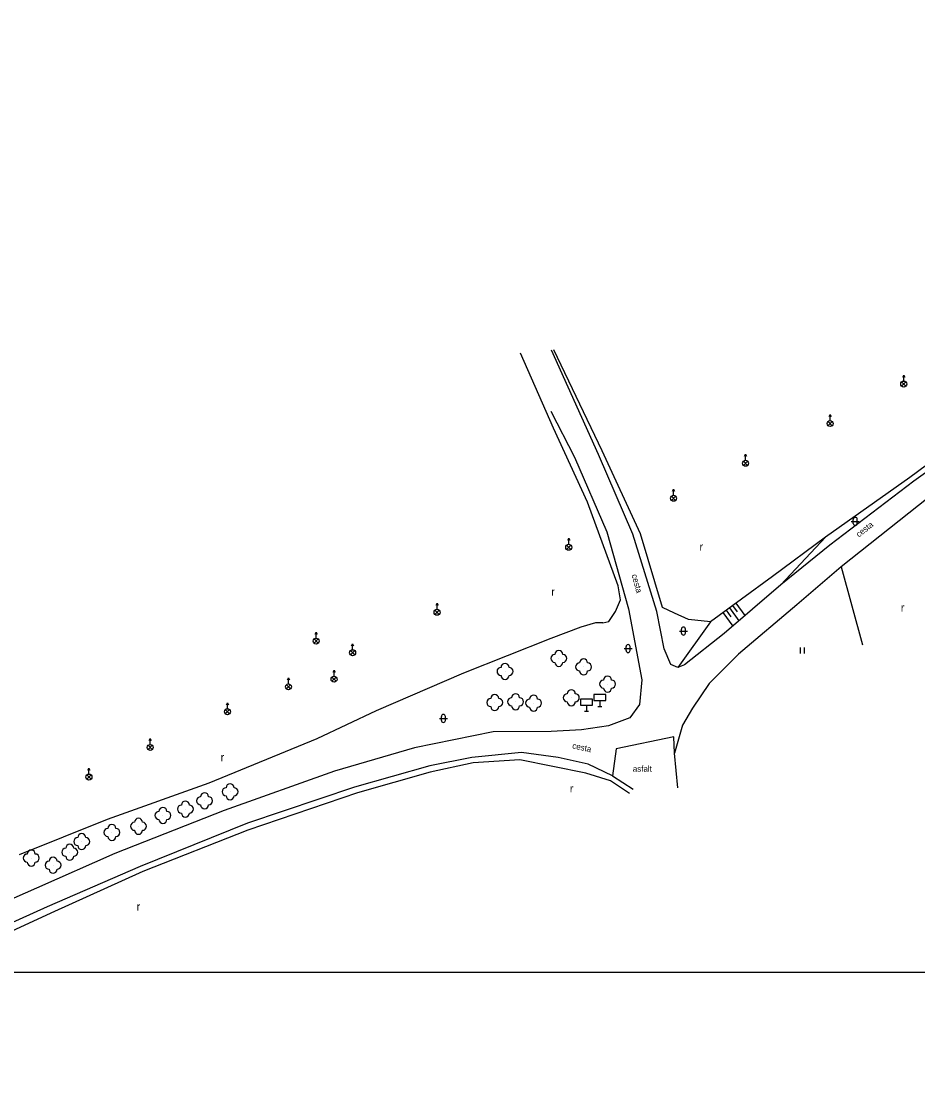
# Model space of a CAD drawing. Extents: x -582188 to -561562, y -1187250 to -1183500.
# Drawn here: x -575479.1 to -575367.1, y -1183765.7 to -1183631.2 of the extents above; entities that cross this region are included whole.
import ezdxf

# ---------------------------------------------------------------- set-up
doc = ezdxf.new("R2010")
doc.units = 0
for name, color, linetype in [('POMOC_POPIS', 7, 'Continuous'), ('ROZHRANÍ_PLOCH', 7, 'Continuous'), ('RÁMY_ML', 7, 'Continuous'), ('VÝŠKOPIS', 7, 'Continuous'), ('ZELEŇ', 7, 'Continuous'), ('ZN_BP', 7, 'Continuous'), ('ZN_DOPLŇKOVÉ', 7, 'Continuous'), ('ZN_KULTUR', 7, 'Continuous')]:
    doc.layers.add(name, color=color, linetype=linetype)

msp = doc.modelspace()

# ---------------------------------------------------------------- linework, layer by layer
at = {"layer": 'ROZHRANÍ_PLOCH'}
for points in [[(-575256.81, -1183632.61), (-575263.48, -1183635.28), (-575276.8, -1183641.14), (-575293.8, -1183648.63), (-575310.07, -1183656.18), (-575326.58, -1183664.07), (-575334.44, -1183668.39), (-575342.37, -1183672.85), (-575350.83, -1183677.68), (-575362.36, -1183684.95), (-575367.6, -1183688.64), (-575378.08, -1183696.65), (-575384.22, -1183701.58), (-575391.3, -1183707.67), (-575396.24, -1183711.6), (-575397.1, -1183711.94), (-575397.96, -1183711.55), (-575398.79, -1183709.58), (-575399.7, -1183704.95), (-575402.74, -1183695.28), (-575407.01, -1183685.31), (-575412.89, -1183672.28)], [(-575255.77, -1183634.82), (-575262.51, -1183637.74), (-575275.6, -1183643.35), (-575292.96, -1183651.06), (-575309.08, -1183658.4), (-575325.43, -1183666.64), (-575332.66, -1183670.34), (-575341.41, -1183675.24), (-575349.36, -1183679.54), (-575361.06, -1183687.41), (-575365.78, -1183690.74), (-575376.66, -1183699.35), (-575382.21, -1183704.1), (-575389.5, -1183710.27), (-575393.17, -1183713.91), (-575395.27, -1183717.03), (-575396.51, -1183719.15), (-575397.5, -1183722.63)], [(-575412.97, -1183679.89), (-575410.01, -1183685.63), (-575405.97, -1183694.98), (-575403.27, -1183704.58), (-575401.59, -1183713.45), (-575401.87, -1183716.57), (-575403.08, -1183718.21), (-575405.75, -1183719.2), (-575409.14, -1183719.74), (-575412.94, -1183719.91), (-575420.2, -1183719.95), (-575430.01, -1183721.97), (-575440.03, -1183724.88), (-575453.83, -1183729.82), (-575467.49, -1183735.19)], [(-575397.11, -1183726.98), (-575397.5, -1183722.63), (-575397.6, -1183720.58), (-575404.79, -1183722.09), (-575405.25, -1183725.47), (-575402.66, -1183727.13)], [(-575405.25, -1183725.47), (-575408.32, -1183724), (-575412.07, -1183723.16), (-575416.62, -1183722.57), (-575422.86, -1183723.19), (-575428.09, -1183724.24), (-575437.53, -1183726.87), (-575450.91, -1183731.38), (-575464.3, -1183736.82), (-575475.92, -1183741.86), (-575495.61, -1183750.72), (-575513.71, -1183758.55), (-575533.73, -1183767.14), (-575549.75, -1183773.69), (-575568.1, -1183782.01), (-575584.15, -1183789.32), (-575604.7, -1183798.61), (-575611.2, -1183801.8), (-575623, -1183807.1)], [(-575467.49, -1183735.19), (-575477.28, -1183739.49), (-575496.38, -1183747.93), (-575514.6, -1183756.12), (-575534.45, -1183764.63), (-575550.56, -1183771.2), (-575569.34, -1183779.46), (-575586.33, -1183787), (-575605.37, -1183796.16), (-575624.34, -1183805.14)]]:
    msp.add_lwpolyline(points, dxfattribs=at)
at = {"layer": 'RÁMY_ML'}
msp.add_lwpolyline([(-575625, -1183750), (-575312.5, -1183750), (-575312.5, -1183500), (-575625, -1183500)], dxfattribs=at)
at = {"layer": 'VÝŠKOPIS'}
for p, q in [((-575378.65, -1183695.63), (-575384.22, -1183701.58)), ((-575390.25, -1183704.19), (-575389.67, -1183704.98)), ((-575389.85, -1183703.89), (-575388.71, -1183705.45)), ((-575391.46, -1183705.07), (-575390.23, -1183706.75)), ((-575391.06, -1183704.78), (-575390.46, -1183705.6)), ((-575390.65, -1183704.48), (-575389.47, -1183706.1))]:
    msp.add_line(p, q, dxfattribs=at)
msp.add_lwpolyline([(-575393.03, -1183706.22), (-575397.1, -1183711.94)], dxfattribs=at)
at = {"layer": 'ZELEŇ'}
for points in [[(-575257.27, -1183631.98), (-575263.65, -1183634.72), (-575277.18, -1183640.74), (-575293.91, -1183648.22), (-575310.24, -1183655.78), (-575326.95, -1183663.49), (-575334.65, -1183667.89), (-575342.63, -1183672.38), (-575351.14, -1183677.13), (-575362.64, -1183684.16), (-575368.11, -1183688.2), (-575378.65, -1183695.63), (-575385.27, -1183700.55), (-575393.03, -1183706.22), (-575395.78, -1183705.93), (-575397.52, -1183705.15), (-575399.01, -1183704.43), (-575401.77, -1183695.22), (-575406.57, -1183684.85), (-575412.61, -1183672.23)], [(-575406.46, -1183706.34), (-575405.72, -1183706.19), (-575404.89, -1183704.92), (-575404.28, -1183703.46), (-575404.56, -1183701.74), (-575408.38, -1183691.27), (-575412.62, -1183682.03), (-575416.75, -1183672.64)], [(-575376.66, -1183699.35), (-575374.02, -1183709.09)], [(-575406.46, -1183706.34), (-575407.38, -1183706.35), (-575409.21, -1183706.88), (-575412.98, -1183708.32), (-575423.9, -1183712.63), (-575434.8, -1183717.33), (-575442.22, -1183720.86), (-575455.74, -1183726.37), (-575468.45, -1183730.94), (-575479.44, -1183735.34)], [(-575403.12, -1183727.66), (-575405.53, -1183726.1), (-575408.6, -1183725.12), (-575416.86, -1183723.49), (-575422.68, -1183723.86), (-575428.06, -1183725.02), (-575437.15, -1183727.59), (-575450.84, -1183732.28), (-575463.96, -1183737.44), (-575475.47, -1183742.64), (-575495.28, -1183751.74), (-575513.51, -1183759.05), (-575533.56, -1183767.53), (-575549.5, -1183774.25), (-575567.73, -1183782.62), (-575583.81, -1183790.18), (-575595.31, -1183795.59), (-575596.33, -1183798.02), (-575597.32, -1183802), (-575596.94, -1183805.42), (-575595.86, -1183808.73)]]:
    msp.add_lwpolyline(points, dxfattribs=at)
for centre in [(-575411.97, -1183710.79), (-575418.7, -1183712.42), (-575408.87, -1183711.86), (-575405.88, -1183714), (-575419.98, -1183716.31), (-575417.38, -1183716.21), (-575415.12, -1183716.37), (-575410.41, -1183715.71), (-575456.26, -1183728.59), (-575453.07, -1183727.46), (-575458.66, -1183729.62), (-575461.47, -1183730.41), (-575467.85, -1183732.55), (-575464.52, -1183731.78), (-575471.62, -1183733.69), (-575473.12, -1183735.02), (-575477.93, -1183735.74), (-575475.2, -1183736.64)]:
    msp.add_circle(centre, 0.0005, dxfattribs=at)
for centre, start, end in [((-575412.47, -1183710.79), 89.99999, 269.99999), ((-575411.97, -1183710.29), 0, 179.99999), ((-575411.47, -1183710.79), 270, 89.99999), ((-575408.87, -1183711.36), 0, 179.99999), ((-575419.2, -1183712.42), 89.99999, 269.99999), ((-575418.7, -1183711.92), 0, 179.99999), ((-575418.2, -1183712.42), 270, 89.99999), ((-575411.97, -1183711.29), 179.99999, 359.99999), ((-575409.37, -1183711.86), 89.99999, 269.99999), ((-575408.87, -1183712.36), 179.99999, 359.99999), ((-575408.37, -1183711.86), 270, 89.99999), ((-575418.7, -1183712.92), 179.99999, 359.99999), ((-575406.38, -1183714), 89.99999, 269.99999), ((-575405.88, -1183713.5), 0, 179.99999), ((-575405.38, -1183714), 270, 89.99999), ((-575410.41, -1183715.21), 0, 179.99999), ((-575405.88, -1183714.5), 179.99999, 359.99999), ((-575420.48, -1183716.31), 89.99999, 269.99999), ((-575419.98, -1183715.81), 0, 179.99999), ((-575419.48, -1183716.31), 270, 89.99999), ((-575417.88, -1183716.21), 89.99999, 269.99999), ((-575417.38, -1183715.71), 0, 179.99999), ((-575416.88, -1183716.21), 270, 89.99999), ((-575415.62, -1183716.37), 89.99999, 269.99999), ((-575415.12, -1183715.87), 0, 179.99999), ((-575414.62, -1183716.37), 270, 89.99999), ((-575410.91, -1183715.71), 89.99999, 269.99999), ((-575410.41, -1183716.21), 179.99999, 359.99999), ((-575409.91, -1183715.71), 270, 89.99999), ((-575419.98, -1183716.81), 179.99999, 359.99999), ((-575417.38, -1183716.71), 179.99999, 359.99999), ((-575415.12, -1183716.87), 179.99999, 359.99999), ((-575453.57, -1183727.46), 89.99999, 269.99999), ((-575453.07, -1183726.96), 0, 179.99999), ((-575452.57, -1183727.46), 270, 89.99999), ((-575456.76, -1183728.59), 89.99999, 269.99999), ((-575456.26, -1183728.09), 0, 179.99999), ((-575455.76, -1183728.59), 270, 89.99999), ((-575453.07, -1183727.96), 179.99999, 359.99999), ((-575461.97, -1183730.41), 89.99999, 269.99999), ((-575461.47, -1183729.91), 0, 179.99999), ((-575460.97, -1183730.41), 270, 89.99999), ((-575459.16, -1183729.62), 89.99999, 269.99999), ((-575458.66, -1183729.12), 0, 179.99999), ((-575458.16, -1183729.62), 270, 89.99999), ((-575456.26, -1183729.09), 179.99999, 359.99999), ((-575465.02, -1183731.78), 89.99999, 269.99999), ((-575464.52, -1183731.28), 0, 179.99999), ((-575464.02, -1183731.78), 270, 89.99999), ((-575461.47, -1183730.91), 179.99999, 359.99999), ((-575458.66, -1183730.12), 179.99999, 359.99999), ((-575468.35, -1183732.55), 89.99999, 269.99999), ((-575467.85, -1183732.05), 0, 179.99999), ((-575467.35, -1183732.55), 270, 89.99999), ((-575464.52, -1183732.28), 179.99999, 359.99999), ((-575472.12, -1183733.69), 89.99999, 269.99999), ((-575471.62, -1183733.19), 0, 179.99999), ((-575471.12, -1183733.69), 270, 89.99999), ((-575467.85, -1183733.05), 179.99999, 359.99999), ((-575478.43, -1183735.74), 89.99999, 269.99999), ((-575477.93, -1183735.24), 0, 179.99999), ((-575477.43, -1183735.74), 270, 89.99999), ((-575473.62, -1183735.02), 89.99999, 269.99999), ((-575473.12, -1183734.52), 0, 179.99999), ((-575472.62, -1183735.02), 270, 89.99999), ((-575471.62, -1183734.19), 179.99999, 359.99999), ((-575477.93, -1183736.24), 179.99999, 359.99999), ((-575475.7, -1183736.64), 89.99999, 269.99999), ((-575475.2, -1183736.14), 0, 179.99999), ((-575474.7, -1183736.64), 270, 89.99999), ((-575473.12, -1183735.52), 179.99999, 359.99999), ((-575475.2, -1183737.14), 179.99999, 359.99999)]:
    msp.add_arc(centre, 0.5, start, end, dxfattribs=at)
at = {"layer": 'ZN_BP'}
for p, q in [((-575368.86, -1183676.125), (-575368.86, -1183675.375)), ((-575369.125, -1183676.764), (-575368.596, -1183676.236)), ((-575368.596, -1183676.768), (-575369.125, -1183676.236)), ((-575378.315, -1183681.704), (-575377.786, -1183681.176)), ((-575377.786, -1183681.708), (-575378.315, -1183681.176)), ((-575378.05, -1183681.065), (-575378.05, -1183680.315)), ((-575388.63, -1183686.025), (-575388.63, -1183685.275)), ((-575388.895, -1183686.664), (-575388.366, -1183686.136)), ((-575388.366, -1183686.668), (-575388.895, -1183686.136)), ((-575397.895, -1183691.044), (-575397.366, -1183690.516)), ((-575397.366, -1183691.048), (-575397.895, -1183690.516)), ((-575397.63, -1183690.405), (-575397.63, -1183689.655)), ((-575410.73, -1183696.535), (-575410.73, -1183695.785)), ((-575410.995, -1183697.174), (-575410.466, -1183696.646)), ((-575410.466, -1183697.178), (-575410.995, -1183696.646)), ((-575427.19, -1183704.655), (-575427.19, -1183703.905)), ((-575427.455, -1183705.294), (-575426.926, -1183704.766)), ((-575426.926, -1183705.298), (-575427.455, -1183704.766)), ((-575442.575, -1183708.894), (-575442.046, -1183708.366)), ((-575442.046, -1183708.898), (-575442.575, -1183708.366)), ((-575442.31, -1183708.255), (-575442.31, -1183707.505)), ((-575437.75, -1183709.705), (-575437.75, -1183708.955)), ((-575438.015, -1183710.344), (-575437.486, -1183709.816)), ((-575437.486, -1183710.348), (-575438.015, -1183709.816)), ((-575440.07, -1183713.015), (-575440.07, -1183712.265)), ((-575445.77, -1183713.965), (-575445.77, -1183713.215)), ((-575440.335, -1183713.654), (-575439.806, -1183713.126)), ((-575439.806, -1183713.658), (-575440.335, -1183713.126)), ((-575446.035, -1183714.604), (-575445.506, -1183714.076)), ((-575445.506, -1183714.608), (-575446.035, -1183714.076)), ((-575453.4, -1183717.085), (-575453.4, -1183716.335)), ((-575453.665, -1183717.724), (-575453.136, -1183717.196)), ((-575453.136, -1183717.728), (-575453.665, -1183717.196)), ((-575463.325, -1183722.184), (-575462.796, -1183721.656)), ((-575462.796, -1183722.188), (-575463.325, -1183721.656)), ((-575463.06, -1183721.545), (-575463.06, -1183720.795)), ((-575470.72, -1183725.245), (-575470.72, -1183724.495)), ((-575470.985, -1183725.884), (-575470.456, -1183725.356)), ((-575470.456, -1183725.888), (-575470.985, -1183725.356))]:
    msp.add_line(p, q, dxfattribs=at)
for points in [[(-575368.985, -1183675.625), (-575368.86, -1183675.375), (-575368.735, -1183675.625)], [(-575378.175, -1183680.565), (-575378.05, -1183680.315), (-575377.925, -1183680.565)], [(-575388.755, -1183685.525), (-575388.63, -1183685.275), (-575388.505, -1183685.525)], [(-575397.755, -1183689.905), (-575397.63, -1183689.655), (-575397.505, -1183689.905)], [(-575410.855, -1183696.035), (-575410.73, -1183695.785), (-575410.605, -1183696.035)], [(-575427.315, -1183704.155), (-575427.19, -1183703.905), (-575427.065, -1183704.155)], [(-575442.435, -1183707.755), (-575442.31, -1183707.505), (-575442.185, -1183707.755)], [(-575437.875, -1183709.205), (-575437.75, -1183708.955), (-575437.625, -1183709.205)], [(-575440.195, -1183712.515), (-575440.07, -1183712.265), (-575439.945, -1183712.515)], [(-575445.895, -1183713.465), (-575445.77, -1183713.215), (-575445.645, -1183713.465)], [(-575453.525, -1183716.585), (-575453.4, -1183716.335), (-575453.275, -1183716.585)], [(-575463.185, -1183721.045), (-575463.06, -1183720.795), (-575462.935, -1183721.045)], [(-575470.845, -1183724.745), (-575470.72, -1183724.495), (-575470.595, -1183724.745)]]:
    msp.add_lwpolyline(points, dxfattribs=at)
for centre in [(-575368.86, -1183676.5), (-575378.05, -1183681.44), (-575388.63, -1183686.4), (-575397.63, -1183690.78), (-575410.73, -1183696.91), (-575427.19, -1183705.03), (-575442.31, -1183708.63), (-575437.75, -1183710.08), (-575440.07, -1183713.39), (-575445.77, -1183714.34), (-575453.4, -1183717.46), (-575463.06, -1183721.92), (-575470.72, -1183725.62)]:
    msp.add_circle(centre, 0.375, dxfattribs=at)
at = {"layer": 'ZN_DOPLŇKOVÉ'}
for p, q in [((-575406.85, -1183716.05), (-575406.85, -1183716.8)), ((-575408.77, -1183717.4), (-575408.27, -1183717.4)), ((-575408.52, -1183716.65), (-575408.52, -1183717.4)), ((-575407.1, -1183716.8), (-575406.6, -1183716.8))]:
    msp.add_line(p, q, dxfattribs=at)
for points in [[(-575409.27, -1183716.65), (-575407.77, -1183716.65), (-575407.77, -1183715.9), (-575409.27, -1183715.9)], [(-575407.6, -1183716.05), (-575406.1, -1183716.05), (-575406.1, -1183715.3), (-575407.6, -1183715.3)]]:
    msp.add_lwpolyline(points, close=True, dxfattribs=at)
at = {"layer": 'ZN_KULTUR'}
for p, q in [((-575375.16, -1183693.92), (-575375.16, -1183693.42)), ((-575374.66, -1183693.92), (-575374.66, -1183693.42)), ((-575375.41, -1183693.67), (-575374.41, -1183693.67)), ((-575396.89, -1183707.37), (-575395.89, -1183707.37)), ((-575396.64, -1183707.62), (-575396.64, -1183707.12)), ((-575396.14, -1183707.62), (-575396.14, -1183707.12)), ((-575403.81, -1183709.56), (-575402.81, -1183709.56)), ((-575403.56, -1183709.81), (-575403.56, -1183709.31)), ((-575403.06, -1183709.81), (-575403.06, -1183709.31)), ((-575381.77, -1183710.185), (-575381.77, -1183709.435)), ((-575381.27, -1183710.185), (-575381.27, -1183709.435)), ((-575426.9, -1183718.3), (-575425.9, -1183718.3)), ((-575426.65, -1183718.55), (-575426.65, -1183718.05)), ((-575426.15, -1183718.55), (-575426.15, -1183718.05))]:
    msp.add_line(p, q, dxfattribs=at)
for centre, start, end in [((-575374.91, -1183693.42), 0, 179.99999), ((-575374.91, -1183693.92), 179.99999, 359.99999), ((-575396.39, -1183707.12), 0, 179.99999), ((-575396.39, -1183707.62), 179.99999, 359.99999), ((-575403.31, -1183709.31), 0, 179.99999), ((-575403.31, -1183709.81), 179.99999, 359.99999), ((-575426.4, -1183718.05), 0, 179.99999), ((-575426.4, -1183718.55), 179.99999, 359.99999)]:
    msp.add_arc(centre, 0.25, start, end, dxfattribs=at)

# ---------------------------------------------------------------- texts
at = {"layer": 'POMOC_POPIS'}
for rotation, p in [(38.35669, (-575374.46, -1183695.7)), (285.70864, (-575402.89, -1183700.38)), (347.37416, (-575410.34, -1183722.01))]:
    msp.add_text('cesta', height=0.75, rotation=rotation, dxfattribs=at).set_placement(p)
msp.add_text('asfalt', height=0.75, dxfattribs=at).set_placement((-575402.73, -1183724.96))
at = {"layer": 'ZN_KULTUR'}
for p in [(-575394.388, -1183697.332), (-575412.908, -1183702.962), (-575369.218, -1183704.932), (-575454.248, -1183723.642), (-575410.598, -1183727.552), (-575464.758, -1183742.312)]:
    msp.add_text('r', height=1, dxfattribs=at).set_placement(p)

doc.saveas('drawing.dxf')
